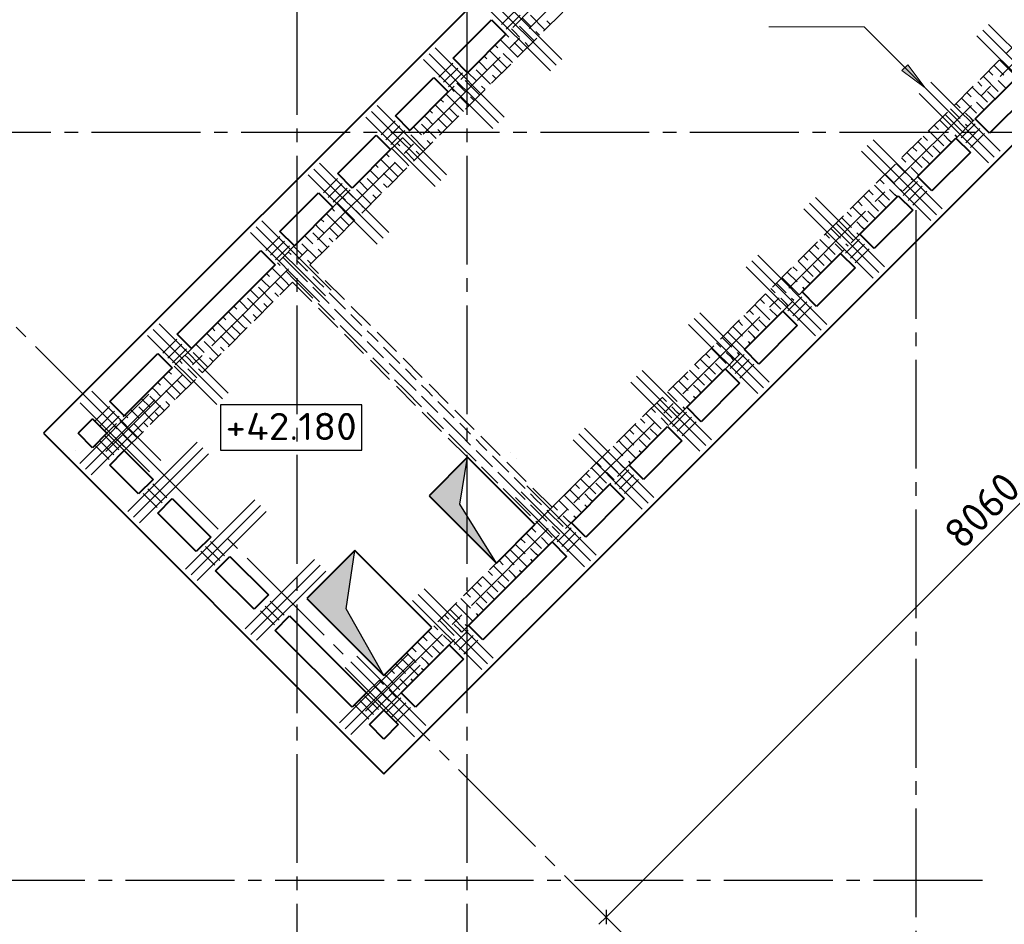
# Model space of a CAD drawing. Header units: millimetres. Extents: x 40580 to 1930067, y -240640 to 81020.
# Tile 655 of 656: x 1739371 to 1746612, y -231424 to -224772. Entities that reach past the tile are written whole.
import ezdxf

# ---------------------------------------------------------------- set-up
doc = ezdxf.new("R2010")
doc.units = ezdxf.units.MM
for name, pattern in [('______2', [270, 200, -70]), ('______5', [1100, 800, -100, 100, -100]), ('CENTER', [2, 1.25, -0.25, 0.25, -0.25])]:
    doc.linetypes.add(name, pattern=pattern)
for name, color, linetype, lineweight in [('Standard', 7, 'Continuous', 25), ('Высотные отметки', 7, 'Continuous', 25), ('ОСИ', 7, 'CENTER', 15), ('Основная', 7, 'Continuous', 40), ('Позиционная метка номер позиции', 7, 'Continuous', 13), ('Ребро вкладыша арматура S1', 52, 'Continuous', 25), ('Ребро вкладыша арматура поперечная AW', 52, 'Continuous', 25)]:
    doc.layers.add(name, color=color, linetype=linetype, lineweight=lineweight)
doc.layers.add('ЖБ Стена верхний уровень', color=7, linetype='______2', true_color=0x656565)
doc.layers.add('Тонкие', color=7, linetype='Continuous')
doc.layers.add('ФВ-2', color=7, linetype='Continuous')
doc.styles.add('GOST 2.304', font='isocpeur.ttf', dxfattribs={"width": 0.8})
doc.styles.add('ISOCPEUR', font='isocpeur.ttf')

msp = doc.modelspace()

# ---------------------------------------------------------------- hatches: boundary and pattern name
at = {"layer": 'Позиционная метка номер позиции', "linetype": 'Continuous', "lineweight": 13, "transparency": 33554687}
msp.add_hatch(color=7, dxfattribs=at).paths.add_polyline_path([(1745901.2, -225103), (1746028.5, -225272.7), (1745858.8, -225145.4)], flags=16)
at = {"layer": 'ФВ-2'}
h = msp.add_hatch(color=256, dxfattribs=at)
h.dxf.hatch_style = 1
h.paths.add_polyline_path([(1742636.1, -228162.2), (1742607.9, -228334.7), (1742876.4, -228767.5), (1742395.6, -228286.7)])
h.paths.add_polyline_path([(1742636.1, -228162.2), (1742395.6, -228286.7), (1742381.5, -228272.5), (1742664.3, -227989.7)])
h = msp.add_hatch(color=256, dxfattribs=at)
h.dxf.hatch_style = 1
h.paths.add_polyline_path([(1741804.7, -228889.9), (1741772.4, -229104.3), (1742049.2, -229594.7), (1741497.7, -229043.2)])
h.paths.add_polyline_path([(1741804.7, -228889.9), (1741497.7, -229043.2), (1741483.5, -229029.1), (1741837.1, -228675.5)])

# ---------------------------------------------------------------- linework, layer by layer
at = {"layer": 'Standard', "color": 7, "linetype": 'Continuous', "lineweight": -3, "transparency": 33554687}
for p, q in [((1749382.7, -225671.3), (1743683.4, -231370.5)), ((1743683.4, -231370.5), (1743630.4, -231423.6))]:
    msp.add_line(p, q, dxfattribs=at)
at = {"layer": 'Standard', "color": 251, "linetype": 'Continuous', "lineweight": -3, "true_color": 0x656565, "transparency": 33554687}
for p, q in [((1743470.2, -228173.7), (1743558.6, -228085.3)), ((1743470.2, -228173.7), (1743102.7, -228541.2)), ((1743470.2, -228173.7), (1743381.8, -228262.1)), ((1743533.9, -228237.3), (1743622.2, -228149)), ((1743533.9, -228237.3), (1743445.5, -228325.7)), ((1743533.9, -228237.3), (1743533.9, -228237.3)), ((1743683.4, -231370.5), (1743595, -231282.1)), ((1743683.4, -231370.5), (1743771.8, -231458.9)), ((1743683.4, -231370.5), (1743683.4, -231370.5))]:
    msp.add_line(p, q, dxfattribs=at)
at = {"layer": 'Standard', "color": 7, "linetype": 'Continuous', "lineweight": 25, "transparency": 33554687}
msp.add_line((1743683.4, -231317.5), (1743683.4, -231423.6), dxfattribs=at)
at = {"layer": 'Высотные отметки', "color": 7, "linetype": 'Continuous', "lineweight": -3, "transparency": 33554687}
msp.add_lwpolyline([(1740847.6, -227936.2), (1741886.4, -227936.2), (1741886.4, -227602.9), (1740847.6, -227602.9), (1740847.6, -227936.2)], dxfattribs=at)
at = {"layer": 'ЖБ Стена верхний уровень', "color": 251, "linetype": '______2', "lineweight": -3, "true_color": 0x656565, "transparency": 33554687}
for p, q in [((1746192.8, -221632.8), (1740012.6, -227812.9)), ((1741504.6, -226575.5), (1746320, -221760.1)), ((1748102, -223542), (1743286.6, -228357.4)), ((1742049.1, -229849.4), (1748229.2, -223669.3)), ((1743286.6, -228357.4), (1741504.6, -226575.5)), ((1740139.9, -227940.2), (1741377.4, -226702.8)), ((1741377.4, -226702.8), (1743159.3, -228484.7)), ((1740012.7, -227812.9), (1740139.9, -227940.2)), ((1743159.3, -228484.7), (1741921.8, -229722.1)), ((1741921.8, -229722.1), (1742049.1, -229849.4))]:
    msp.add_line(p, q, dxfattribs=at)
at = {"layer": 'ЖБ Стена верхний уровень', "color": 9, "linetype": 'Continuous', "lineweight": -3, "true_color": 0xc7c7c7, "transparency": 33554687}
for p, q in [((1743066.8, -224758.8), (1743127.3, -224819.3)), ((1743127.3, -224739.3), (1743234.1, -224846.1)), ((1743247.3, -224779.3), (1743274.1, -224806.1)), ((1742946.8, -224878.8), (1742967.3, -224899.3)), ((1743007.3, -224859.3), (1742986.8, -224838.8)), ((1743047.3, -224899.3), (1743007.3, -224859.3)), ((1743047.3, -224819.3), (1743154.1, -224926.1)), ((1743167.3, -224859.3), (1743194.1, -224886.1)), ((1743007.3, -225019.3), (1742906.8, -224918.8)), ((1743007.3, -224939.3), (1743074.1, -225006.1)), ((1743087.3, -224939.3), (1743114.1, -224966.1)), ((1742927.3, -225099.3), (1742826.8, -224998.8)), ((1742866.8, -224958.8), (1742887.3, -224979.3)), ((1742927.3, -225019.3), (1742994.1, -225086.1)), ((1743007.3, -225019.3), (1743034.1, -225046.1)), ((1742767.3, -225099.3), (1742746.8, -225078.8)), ((1742786.8, -225038.8), (1742807.3, -225059.3)), ((1746576, -225068), (1746607.3, -225099.3)), ((1742666.8, -225158.8), (1742727.3, -225219.3)), ((1742727.3, -225139.3), (1742834.1, -225246.1)), ((1742807.3, -225139.3), (1742767.3, -225099.3)), ((1742847.3, -225099.3), (1742914.1, -225166.1)), ((1742927.3, -225099.3), (1742954.1, -225126.1)), ((1746496, -225148), (1746527.3, -225179.3)), ((1746536, -225108), (1746607.3, -225179.3)), ((1746607.3, -225099.3), (1746703.2, -225195.2)), ((1742607.3, -225259.3), (1742586.8, -225238.8)), ((1742647.3, -225219.3), (1742754.1, -225326.1)), ((1742847.3, -225179.3), (1742874.1, -225206.1)), ((1746416, -225228), (1746447.3, -225259.3)), ((1746456, -225188), (1746567.3, -225299.3)), ((1746607.3, -225259.3), (1746567.3, -225219.3)), ((1742546.8, -225278.8), (1742567.3, -225299.3)), ((1742647.3, -225299.3), (1742607.3, -225259.3)), ((1742767.3, -225259.3), (1742794.1, -225286.1)), ((1746336, -225308), (1746367.3, -225339.3)), ((1746376, -225268), (1746487.3, -225379.3)), ((1746543.3, -225355.2), (1746487.3, -225299.3)), ((1746623.3, -225275.2), (1746607.3, -225259.3)), ((1742466.8, -225358.8), (1742487.3, -225379.3)), ((1742607.3, -225419.3), (1742506.8, -225318.8)), ((1742607.3, -225339.3), (1742674.1, -225406.1)), ((1742687.3, -225339.3), (1742714.1, -225366.1)), ((1746296, -225348), (1746407.3, -225459.3)), ((1746463.3, -225435.2), (1746407.3, -225379.3)), ((1742386.8, -225438.8), (1742407.3, -225459.3)), ((1742527.3, -225499.3), (1742426.8, -225398.8)), ((1742527.3, -225419.3), (1742594.1, -225486.1)), ((1742607.3, -225419.3), (1742634.1, -225446.1)), ((1746216, -225428), (1746287.3, -225499.3)), ((1746256, -225388), (1746287.3, -225419.3)), ((1742367.3, -225499.3), (1742346.8, -225478.8)), ((1742407.3, -225539.3), (1742367.3, -225499.3)), ((1742447.3, -225499.3), (1742514.1, -225566.1)), ((1742527.3, -225499.3), (1742554.1, -225526.1)), ((1746136, -225508), (1746207.3, -225579.3)), ((1746176, -225468), (1746207.3, -225499.3)), ((1746207.3, -225499.3), (1746303.2, -225595.2)), ((1746367.3, -225499.3), (1746327.3, -225459.3)), ((1746383.3, -225515.2), (1746367.3, -225499.3)), ((1742266.8, -225558.8), (1742327.3, -225619.3)), ((1742327.3, -225539.3), (1742434.1, -225646.1)), ((1742447.3, -225579.3), (1742474.1, -225606.1)), ((1746056, -225588), (1746167.3, -225699.3)), ((1746096, -225548), (1746127.3, -225579.3)), ((1746327.3, -225539.3), (1746343.2, -225555.3)), ((1742207.3, -225659.3), (1742186.8, -225638.8)), ((1742247.3, -225699.3), (1742207.3, -225659.3)), ((1742247.3, -225619.3), (1742354.1, -225726.1)), ((1742367.3, -225659.3), (1742394.1, -225686.1)), ((1745976, -225668), (1746087.3, -225779.3)), ((1746016, -225628), (1746047.3, -225659.3)), ((1746207.3, -225659.3), (1746167.3, -225619.3)), ((1746223.3, -225675.2), (1746207.3, -225659.3)), ((1746247.3, -225619.3), (1746263.2, -225635.3)), ((1742207.3, -225819.3), (1742106.8, -225718.8)), ((1742146.8, -225678.8), (1742167.3, -225699.3)), ((1742207.3, -225739.3), (1742274.1, -225806.1)), ((1742287.3, -225739.3), (1742314.1, -225766.1)), ((1745896, -225748), (1746007.3, -225859.3)), ((1745936, -225708), (1745967.3, -225739.3)), ((1746143.3, -225755.2), (1746087.3, -225699.3)), ((1742127.3, -225899.3), (1742026.8, -225798.8)), ((1742066.8, -225758.8), (1742087.3, -225779.3)), ((1742127.3, -225819.3), (1742194.1, -225886.1)), ((1742207.3, -225819.3), (1742234.1, -225846.1)), ((1745856, -225788), (1745887.3, -225819.3)), ((1746063.3, -225835.2), (1746007.3, -225779.3)), ((1741967.3, -225899.3), (1741946.8, -225878.8)), ((1741986.8, -225838.8), (1742007.3, -225859.3)), ((1745776, -225868), (1745807.3, -225899.3)), ((1745816, -225828), (1745887.3, -225899.3)), ((1745967.3, -225899.3), (1745927.3, -225859.3)), ((1741866.8, -225958.8), (1741927.3, -226019.3)), ((1741927.3, -225939.3), (1742034.1, -226046.1)), ((1742007.3, -225939.3), (1741967.3, -225899.3)), ((1742047.3, -225899.3), (1742114.1, -225966.1)), ((1742127.3, -225899.3), (1742154.1, -225926.1)), ((1745696, -225948), (1745727.3, -225979.3)), ((1745736, -225908), (1745807.3, -225979.3)), ((1745807.3, -225899.3), (1745903.2, -225995.2)), ((1745927.3, -225939.3), (1745943.2, -225955.3)), ((1745983.3, -225915.2), (1745967.3, -225899.3)), ((1741847.3, -226019.3), (1741954.1, -226126.1)), ((1742047.3, -225979.3), (1742074.1, -226006.1)), ((1745616, -226028), (1745647.3, -226059.3)), ((1745656, -225988), (1745767.3, -226099.3)), ((1745807.3, -226059.3), (1745767.3, -226019.3)), ((1745847.3, -226019.3), (1745863.2, -226035.3)), ((1741746.8, -226078.8), (1741767.3, -226099.3)), ((1741807.3, -226059.3), (1741786.8, -226038.8)), ((1741847.3, -226099.3), (1741807.3, -226059.3)), ((1741967.3, -226059.3), (1741994.1, -226086.1)), ((1745536, -226108), (1745567.3, -226139.3)), ((1745576, -226068), (1745687.3, -226179.3)), ((1745743.3, -226155.2), (1745687.3, -226099.3)), ((1745823.3, -226075.2), (1745807.3, -226059.3)), ((1741666.8, -226158.8), (1741687.3, -226179.3)), ((1741807.3, -226219.3), (1741706.8, -226118.8)), ((1741807.3, -226139.3), (1741874.1, -226206.1)), ((1741887.3, -226139.3), (1741914.1, -226166.1)), ((1745496, -226148), (1745607.3, -226259.3)), ((1745663.3, -226235.2), (1745607.3, -226179.3)), ((1741586.8, -226238.8), (1741607.3, -226259.3)), ((1741727.3, -226299.3), (1741626.8, -226198.8)), ((1741727.3, -226219.3), (1741794.1, -226286.1)), ((1741807.3, -226219.3), (1741834.1, -226246.1)), ((1745416, -226228), (1745487.3, -226299.3)), ((1745456, -226188), (1745487.3, -226219.3)), ((1741567.3, -226299.3), (1741546.8, -226278.8)), ((1741607.3, -226339.3), (1741567.3, -226299.3)), ((1741647.3, -226299.3), (1741714.1, -226366.1)), ((1741727.3, -226299.3), (1741754.1, -226326.1)), ((1745336, -226308), (1745407.3, -226379.3)), ((1745376, -226268), (1745407.3, -226299.3)), ((1745407.3, -226299.3), (1745503.2, -226395.2)), ((1745567.3, -226299.3), (1745527.3, -226259.3)), ((1745583.3, -226315.2), (1745567.3, -226299.3)), ((1741466.8, -226358.8), (1741527.3, -226419.3)), ((1741527.3, -226339.3), (1741634.1, -226446.1)), ((1741647.3, -226379.3), (1741674.1, -226406.1)), ((1745256, -226388), (1745367.3, -226499.3)), ((1745296, -226348), (1745327.3, -226379.3)), ((1745527.3, -226339.3), (1745543.2, -226355.3)), ((1741407.3, -226459.3), (1741386.8, -226438.8)), ((1741447.3, -226499.3), (1741407.3, -226459.3)), ((1741447.3, -226419.3), (1741554.1, -226526.1)), ((1741567.3, -226459.3), (1741594.1, -226486.1)), ((1745176, -226468), (1745287.3, -226579.3)), ((1745216, -226428), (1745247.3, -226459.3)), ((1745407.3, -226459.3), (1745367.3, -226419.3)), ((1745423.3, -226475.2), (1745407.3, -226459.3)), ((1745447.3, -226419.3), (1745463.2, -226435.3)), ((1741407.3, -226619.3), (1741306.8, -226518.8)), ((1741346.8, -226478.8), (1741367.3, -226499.3)), ((1741407.3, -226539.3), (1741474.1, -226606.1)), ((1741487.3, -226539.3), (1741514.1, -226566.1)), ((1745136, -226508), (1745167.3, -226539.3)), ((1745343.3, -226555.2), (1745287.3, -226499.3)), ((1741327.3, -226699.3), (1741226.8, -226598.8)), ((1741266.8, -226558.8), (1741287.3, -226579.3)), ((1741474.1, -226606.1), (1741487.3, -226619.3)), ((1745056, -226588), (1745087.3, -226619.3)), ((1745096, -226548), (1745207.3, -226659.3)), ((1745263.3, -226635.2), (1745207.3, -226579.3)), ((1741167.3, -226699.3), (1741146.8, -226678.8)), ((1741186.8, -226638.8), (1741207.3, -226659.3)), ((1741327.3, -226619.3), (1741394.1, -226686.1)), ((1741394.1, -226686.1), (1741407.3, -226699.3)), ((1741407.3, -226619.3), (1741434.1, -226646.1)), ((1741434.1, -226646.1), (1741487.3, -226699.3)), ((1741567.3, -226699.3), (1741527.3, -226659.3)), ((1744976, -226668), (1745007.3, -226699.3)), ((1745016, -226628), (1745087.3, -226699.3)), ((1745167.3, -226699.3), (1745127.3, -226659.3)), ((1741066.8, -226758.8), (1741127.3, -226819.3)), ((1741127.3, -226739.3), (1741234.1, -226846.1)), ((1741207.3, -226739.3), (1741167.3, -226699.3)), ((1741247.3, -226699.3), (1741314.1, -226766.1)), ((1741327.3, -226699.3), (1741354.1, -226726.1)), ((1741407.3, -226699.3), (1741527.3, -226819.3)), ((1741527.3, -226739.3), (1741647.3, -226859.3)), ((1741607.3, -226739.3), (1741567.3, -226699.3)), ((1744896, -226748), (1744927.3, -226779.3)), ((1744936, -226708), (1745007.3, -226779.3)), ((1745007.3, -226699.3), (1745103.2, -226795.3)), ((1745127.3, -226739.3), (1745143.2, -226755.3)), ((1745183.3, -226715.2), (1745167.3, -226699.3)), ((1741047.3, -226819.3), (1741154.1, -226926.1)), ((1741247.3, -226779.3), (1741274.1, -226806.1)), ((1741647.3, -226779.3), (1741767.3, -226899.3)), ((1744816, -226828), (1744847.3, -226859.3)), ((1744856, -226788), (1744967.3, -226899.3)), ((1745007.3, -226859.3), (1744967.3, -226819.3)), ((1745047.3, -226819.3), (1745063.2, -226835.3)), ((1740946.8, -226878.8), (1740967.3, -226899.3)), ((1741007.3, -226859.3), (1740986.8, -226838.8)), ((1741047.3, -226899.3), (1741007.3, -226859.3)), ((1741167.3, -226859.3), (1741194.1, -226886.1)), ((1741567.3, -226859.3), (1741687.3, -226979.3)), ((1741807.3, -227019.3), (1741687.3, -226899.3)), ((1744776, -226868), (1744887.3, -226979.3)), ((1744943.3, -226955.2), (1744887.3, -226899.3)), ((1745023.3, -226875.2), (1745007.3, -226859.3)), ((1740866.8, -226958.8), (1740887.3, -226979.3)), ((1741007.3, -227019.3), (1740906.8, -226918.8)), ((1741007.3, -226939.3), (1741074.1, -227006.1)), ((1741087.3, -226939.3), (1741114.1, -226966.1)), ((1741807.3, -226939.3), (1741887.3, -227019.3)), ((1744696, -226948), (1744807.3, -227059.3)), ((1744736, -226908), (1744767.3, -226939.3)), ((1740786.8, -227038.8), (1740807.3, -227059.3)), ((1740927.3, -227099.3), (1740826.8, -226998.8)), ((1740927.3, -227019.3), (1740994.1, -227086.1)), ((1741007.3, -227019.3), (1741034.1, -227046.1)), ((1741727.3, -227019.3), (1741807.3, -227099.3)), ((1741807.3, -227019.3), (1741887.3, -227099.3)), ((1744616, -227028), (1744687.3, -227099.3)), ((1744656, -226988), (1744687.3, -227019.3)), ((1744863.3, -227035.2), (1744807.3, -226979.3)), ((1740767.3, -227099.3), (1740746.8, -227078.8)), ((1740807.3, -227139.3), (1740767.3, -227099.3)), ((1740847.3, -227099.3), (1740914.1, -227166.1)), ((1740927.3, -227099.3), (1740954.1, -227126.1)), ((1741807.3, -227099.3), (1741927.3, -227219.3)), ((1741967.3, -227099.3), (1741927.3, -227059.3)), ((1742007.3, -227139.3), (1741967.3, -227099.3)), ((1744536, -227108), (1744607.3, -227179.3)), ((1744576, -227068), (1744607.3, -227099.3)), ((1744607.3, -227099.3), (1744703.2, -227195.3)), ((1744767.3, -227099.3), (1744727.3, -227059.3)), ((1744783.3, -227115.2), (1744767.3, -227099.3)), ((1740666.8, -227158.8), (1740727.3, -227219.3)), ((1740727.3, -227139.3), (1740834.1, -227246.1)), ((1740847.3, -227179.3), (1740874.1, -227206.1)), ((1741927.3, -227139.3), (1742047.3, -227259.3)), ((1742047.3, -227179.3), (1742167.3, -227299.3)), ((1744456, -227188), (1744567.3, -227299.3)), ((1744496, -227148), (1744527.3, -227179.3)), ((1744727.3, -227139.3), (1744743.2, -227155.3)), ((1740607.3, -227259.3), (1740586.8, -227238.8)), ((1740647.3, -227299.3), (1740607.3, -227259.3)), ((1740647.3, -227219.3), (1740754.1, -227326.1)), ((1740767.3, -227259.3), (1740794.1, -227286.1)), ((1741967.3, -227259.3), (1742087.3, -227379.3)), ((1744376, -227268), (1744487.3, -227379.3)), ((1744416, -227228), (1744447.3, -227259.3)), ((1744607.3, -227259.3), (1744567.3, -227219.3)), ((1744623.3, -227275.2), (1744607.3, -227259.3)), ((1744647.3, -227219.3), (1744663.2, -227235.3)), ((1740607.3, -227419.3), (1740506.8, -227318.8)), ((1740546.8, -227278.8), (1740567.3, -227299.3)), ((1740607.3, -227339.3), (1740674.1, -227406.1)), ((1740687.3, -227339.3), (1740714.1, -227366.1)), ((1742207.3, -227419.3), (1742087.3, -227299.3)), ((1742207.3, -227339.3), (1742287.3, -227419.3)), ((1744336, -227308), (1744367.3, -227339.3)), ((1744543.3, -227355.2), (1744487.3, -227299.3)), ((1740527.3, -227499.3), (1740426.8, -227398.8)), ((1740466.8, -227358.8), (1740487.3, -227379.3)), ((1744256, -227388), (1744287.3, -227419.3)), ((1744296, -227348), (1744407.3, -227459.3)), ((1744463.3, -227435.2), (1744407.3, -227379.3)), ((1740367.3, -227499.3), (1740346.8, -227478.8)), ((1740386.8, -227438.8), (1740407.3, -227459.3)), ((1740527.3, -227419.3), (1740594.1, -227486.1)), ((1740607.3, -227419.3), (1740634.1, -227446.1)), ((1742127.3, -227419.3), (1742207.3, -227499.3)), ((1742207.3, -227419.3), (1742287.3, -227499.3)), ((1742367.3, -227499.3), (1742327.3, -227459.3)), ((1744176, -227468), (1744207.3, -227499.3)), ((1744216, -227428), (1744287.3, -227499.3)), ((1744367.3, -227499.3), (1744327.3, -227459.3)), ((1740327.3, -227539.3), (1740434.1, -227646.1)), ((1740407.3, -227539.3), (1740367.3, -227499.3)), ((1740447.3, -227499.3), (1740514.1, -227566.1)), ((1740527.3, -227499.3), (1740554.1, -227526.1)), ((1742207.3, -227499.3), (1742327.3, -227619.3)), ((1742327.3, -227539.3), (1742447.3, -227659.3)), ((1742407.3, -227539.3), (1742367.3, -227499.3)), ((1744096, -227548), (1744127.3, -227579.3)), ((1744136, -227508), (1744207.3, -227579.3)), ((1744207.3, -227499.3), (1744303.2, -227595.3)), ((1744327.3, -227539.3), (1744343.2, -227555.3)), ((1744383.3, -227515.2), (1744367.3, -227499.3)), ((1740247.3, -227619.3), (1740354.1, -227726.1)), ((1740266.8, -227558.8), (1740327.3, -227619.3)), ((1740447.3, -227579.3), (1740474.1, -227606.1)), ((1742447.3, -227579.3), (1742567.3, -227699.3)), ((1744016, -227628), (1744047.3, -227659.3)), ((1744056, -227588), (1744167.3, -227699.3)), ((1744207.3, -227659.3), (1744167.3, -227619.3)), ((1744247.3, -227619.3), (1744263.2, -227635.3)), ((1740146.8, -227678.8), (1740167.3, -227699.3)), ((1740207.3, -227659.3), (1740186.8, -227638.8)), ((1740247.3, -227699.3), (1740207.3, -227659.3)), ((1740367.3, -227659.3), (1740394.1, -227686.1)), ((1742367.3, -227659.3), (1742487.3, -227779.3)), ((1742607.3, -227819.3), (1742487.3, -227699.3)), ((1743976, -227668), (1744087.3, -227779.3)), ((1744143.3, -227755.2), (1744087.3, -227699.3)), ((1744223.3, -227675.2), (1744207.3, -227659.3)), ((1740066.8, -227758.8), (1740087.3, -227779.3)), ((1740066.8, -227758.8), (1740066.8, -227758.8)), ((1740207.3, -227819.3), (1740106.8, -227718.8)), ((1740106.8, -227718.8), (1740106.8, -227718.8)), ((1740207.3, -227739.3), (1740274.1, -227806.1)), ((1740287.3, -227739.3), (1740314.1, -227766.1)), ((1742607.3, -227739.3), (1742687.3, -227819.3)), ((1743896, -227748), (1744007.3, -227859.3)), ((1743936, -227708), (1743967.3, -227739.3)), ((1740127.3, -227899.3), (1740026.8, -227798.8)), ((1740026.8, -227798.8), (1740026.8, -227798.8)), ((1740127.3, -227819.3), (1740194.1, -227886.1)), ((1740207.3, -227819.3), (1740234.1, -227846.1)), ((1742527.3, -227819.3), (1742607.3, -227899.3)), ((1742607.3, -227819.3), (1742687.3, -227899.3)), ((1743816, -227828), (1743887.3, -227899.3)), ((1743856, -227788), (1743887.3, -227819.3)), ((1744063.3, -227835.2), (1744007.3, -227779.3)), ((1740127.3, -227899.3), (1740154.1, -227926.1)), ((1742607.3, -227899.3), (1742727.3, -228019.3)), ((1742767.3, -227899.3), (1742727.3, -227859.3)), ((1742807.3, -227939.3), (1742767.3, -227899.3)), ((1743736, -227908), (1743807.3, -227979.3)), ((1743776, -227868), (1743807.3, -227899.3)), ((1743807.3, -227899.3), (1743903.2, -227995.3)), ((1743967.3, -227899.3), (1743927.3, -227859.3)), ((1743983.3, -227915.2), (1743967.3, -227899.3)), ((1742727.3, -227939.3), (1742847.3, -228059.3)), ((1742847.3, -227979.3), (1742967.3, -228099.3)), ((1743656, -227988), (1743767.3, -228099.3)), ((1743696, -227948), (1743727.3, -227979.3)), ((1743927.3, -227939.3), (1743943.2, -227955.3)), ((1742767.3, -228059.3), (1742887.3, -228179.3)), ((1743616, -228028), (1743647.3, -228059.3)), ((1743807.3, -228059.3), (1743767.3, -228019.3)), ((1743823.3, -228075.2), (1743807.3, -228059.3)), ((1743847.3, -228019.3), (1743863.2, -228035.3)), ((1743007.3, -228219.3), (1742887.3, -228099.3)), ((1743536, -228108), (1743567.3, -228139.3)), ((1743576, -228068), (1743687.3, -228179.3)), ((1743743.3, -228155.2), (1743687.3, -228099.3)), ((1743007.3, -228139.3), (1743087.3, -228219.3)), ((1743456, -228188), (1743487.3, -228219.3)), ((1743496, -228148), (1743607.3, -228259.3)), ((1743663.3, -228235.2), (1743607.3, -228179.3)), ((1742927.3, -228219.3), (1743007.3, -228299.3)), ((1743007.3, -228219.3), (1743087.3, -228299.3)), ((1743167.3, -228299.3), (1743127.3, -228259.3)), ((1743376, -228268), (1743407.3, -228299.3)), ((1743416, -228228), (1743487.3, -228299.3)), ((1743567.3, -228299.3), (1743527.3, -228259.3)), ((1743007.3, -228299.3), (1743127.3, -228419.3)), ((1743127.3, -228339.3), (1743216, -228428)), ((1743207.3, -228339.3), (1743167.3, -228299.3)), ((1743296, -228348), (1743327.3, -228379.3)), ((1743336, -228308), (1743407.3, -228379.3)), ((1743407.3, -228299.3), (1743503.2, -228395.3)), ((1743527.3, -228339.3), (1743543.2, -228355.3)), ((1743583.3, -228315.2), (1743567.3, -228299.3)), ((1743247.3, -228379.3), (1743256, -228388)), ((1743256, -228388), (1743367.3, -228499.3)), ((1743407.3, -228459.3), (1743367.3, -228419.3)), ((1743447.3, -228419.3), (1743463.2, -228435.3)), ((1743167.3, -228459.3), (1743176, -228468)), ((1743176, -228468), (1743287.3, -228579.3)), ((1743216, -228428), (1743247.3, -228459.3)), ((1743343.3, -228555.2), (1743287.3, -228499.3)), ((1743423.3, -228475.2), (1743407.3, -228459.3)), ((1743096, -228548), (1743207.3, -228659.3)), ((1743136, -228508), (1743167.3, -228539.3)), ((1743016, -228628), (1743087.3, -228699.3)), ((1743056, -228588), (1743087.3, -228619.3)), ((1743263.3, -228635.2), (1743207.3, -228579.3)), ((1742936, -228708), (1743007.3, -228779.3)), ((1742976, -228668), (1743007.3, -228699.3)), ((1743007.3, -228699.3), (1743103.2, -228795.3)), ((1743167.3, -228699.3), (1743127.3, -228659.3)), ((1743183.3, -228715.2), (1743167.3, -228699.3)), ((1742856, -228788), (1742967.3, -228899.3)), ((1742896, -228748), (1742927.3, -228779.3)), ((1743127.3, -228739.3), (1743143.2, -228755.3)), ((1742816, -228828), (1742847.3, -228859.3)), ((1743007.3, -228859.3), (1742967.3, -228819.3)), ((1743023.3, -228875.2), (1743007.3, -228859.3)), ((1743047.3, -228819.3), (1743063.2, -228835.3)), ((1742736, -228908), (1742767.3, -228939.3)), ((1742776, -228868), (1742887.3, -228979.3)), ((1742943.3, -228955.2), (1742887.3, -228899.3)), ((1742656, -228988), (1742687.3, -229019.3)), ((1742696, -228948), (1742807.3, -229059.3)), ((1742863.3, -229035.2), (1742807.3, -228979.3)), ((1742576, -229068), (1742607.3, -229099.3)), ((1742616, -229028), (1742687.3, -229099.3)), ((1742767.3, -229099.3), (1742727.3, -229059.3)), ((1742496, -229148), (1742527.3, -229179.3)), ((1742536, -229108), (1742607.3, -229179.3)), ((1742607.3, -229099.3), (1742703.3, -229195.3)), ((1742727.3, -229139.3), (1742743.2, -229155.3)), ((1742783.3, -229115.2), (1742767.3, -229099.3)), ((1742456, -229188), (1742567.3, -229299.3)), ((1742607.3, -229259.3), (1742567.3, -229219.3)), ((1742647.3, -229219.3), (1742663.2, -229235.3)), ((1742376, -229268), (1742487.3, -229379.3)), ((1742416, -229228), (1742447.3, -229259.3)), ((1742623.3, -229275.2), (1742607.3, -229259.3)), ((1742296, -229348), (1742407.3, -229459.3)), ((1742336, -229308), (1742367.3, -229339.3)), ((1742543.3, -229355.2), (1742487.3, -229299.3)), ((1742216, -229428), (1742287.3, -229499.3)), ((1742256, -229388), (1742287.3, -229419.3)), ((1742463.3, -229435.2), (1742407.3, -229379.3)), ((1742136, -229508), (1742207.3, -229579.3)), ((1742176, -229468), (1742207.3, -229499.3)), ((1742207.3, -229499.3), (1742303.3, -229595.3)), ((1742367.3, -229499.3), (1742327.3, -229459.3)), ((1742383.3, -229515.2), (1742367.3, -229499.3)), ((1742096, -229548), (1742127.3, -229579.3)), ((1742327.3, -229539.3), (1742343.2, -229555.3)), ((1742016, -229628), (1742047.3, -229659.3)), ((1742056, -229588), (1742167.3, -229699.3)), ((1742207.3, -229659.3), (1742167.3, -229619.3)), ((1742247.3, -229619.3), (1742263.2, -229635.3)), ((1741936, -229708), (1741967.3, -229739.3)), ((1741976, -229668), (1742087.3, -229779.3)), ((1742143.3, -229755.2), (1742087.3, -229699.3)), ((1742223.3, -229675.2), (1742207.3, -229659.3)), ((1742063.3, -229835.2), (1742007.3, -229779.3))]:
    msp.add_line(p, q, dxfattribs=at)
at = {"layer": 'ОСИ', "color": 8, "linetype": '______5', "lineweight": -3, "transparency": 33554687}
for p, q in [((1741410.4, -199372.4), (1741410.4, -232812.4)), ((1742660.4, -199372.4), (1742660.4, -232812.4)), ((1740005.6, -227947.3), (1748349.6, -219603.3)), ((1741914.8, -229856.4), (1750258.8, -221512.5)), ((1736376.7, -224063.9), (1743824.8, -231511.9)), ((1747300.4, -225602.4), (1733459.8, -225602.4)), ((1747300.4, -225602.4), (1733459.8, -225602.4)), ((1745960.4, -226172.4), (1745960.4, -232812.4)), ((1746450.4, -231102.4), (1733459.8, -231102.4))]:
    msp.add_line(p, q, dxfattribs=at)
at = {"layer": 'Основная', "transparency": 33554687}
for p, q in [((1746100.9, -221258.1), (1739546, -227812.9)), ((1742049.1, -230316.1), (1748604, -223761.2)), ((1742558.2, -225055.2), (1742841.1, -224772.4)), ((1742841.1, -224772.4), (1742947.2, -224878.4)), ((1742947.2, -224878.4), (1742664.3, -225161.3)), ((1742664.3, -225161.3), (1742558.2, -225055.2)), ((1742134, -225479.5), (1742416.8, -225196.6)), ((1742416.8, -225196.6), (1742522.9, -225302.7)), ((1746397.8, -225500.7), (1746680.7, -225217.8)), ((1742522.9, -225302.7), (1742240, -225585.5)), ((1746786.7, -225323.9), (1746503.9, -225606.7)), ((1742240, -225585.5), (1742134, -225479.5)), ((1746503.9, -225606.7), (1746397.8, -225500.7)), ((1741709.7, -225903.7), (1741992.6, -225620.9)), ((1741992.6, -225620.9), (1742098.6, -225727)), ((1745973.6, -225924.9), (1746256.4, -225642.1)), ((1746256.4, -225642.1), (1746362.5, -225748.2)), ((1742098.6, -225727), (1741815.8, -226009.8)), ((1746362.5, -225748.2), (1746079.6, -226031)), ((1741815.8, -226009.8), (1741709.7, -225903.7)), ((1746079.6, -226031), (1745973.6, -225924.9)), ((1741285.4, -226328), (1741568.3, -226045.2)), ((1741568.3, -226045.2), (1741674.4, -226151.2)), ((1745549.3, -226349.2), (1745832.1, -226066.4)), ((1745832.1, -226066.4), (1745938.2, -226172.4)), ((1741674.4, -226151.2), (1741391.5, -226434.1)), ((1745938.2, -226172.4), (1745655.4, -226455.3)), ((1741391.5, -226434.1), (1741285.4, -226328)), ((1745655.4, -226455.3), (1745549.3, -226349.2)), ((1740528.9, -227084.5), (1741144, -226469.4)), ((1741144, -226469.4), (1741250.1, -226575.5)), ((1745125, -226773.5), (1745407.9, -226490.6)), ((1745407.9, -226490.6), (1745513.9, -226596.7)), ((1741250.1, -226575.5), (1740635, -227190.6)), ((1745513.9, -226596.7), (1745231.1, -226879.5)), ((1745231.1, -226879.5), (1745125, -226773.5)), ((1744700.8, -227197.7), (1744983.6, -226914.9)), ((1744983.6, -226914.9), (1745089.7, -227021)), ((1745089.7, -227021), (1744806.8, -227303.8)), ((1740635, -227190.6), (1740528.9, -227084.5)), ((1740034, -227579.5), (1740387.5, -227225.9)), ((1740387.5, -227225.9), (1740493.6, -227332)), ((1744806.8, -227303.8), (1744700.8, -227197.7)), ((1740493.6, -227332), (1740140, -227685.6)), ((1744276.5, -227622), (1744559.3, -227339.2)), ((1744559.3, -227339.2), (1744665.4, -227445.2)), ((1744665.4, -227445.2), (1744382.6, -227728.1)), ((1740140, -227685.6), (1740034, -227579.5)), ((1744382.6, -227728.1), (1744276.5, -227622)), ((1739906.6, -227706.9), (1739800.5, -227812.9)), ((1739906.6, -227706.9), (1740012.6, -227812.9)), ((1743852.2, -228046.3), (1744135.1, -227763.4)), ((1744135.1, -227763.4), (1744241.1, -227869.5)), ((1739546, -227812.9), (1742049.1, -230316.1)), ((1739906.6, -227919), (1739800.5, -227812.9)), ((1740012.6, -227812.9), (1739906.6, -227919)), ((1744241.1, -227869.5), (1743958.3, -228152.3)), ((1740033.9, -228046.3), (1740139.9, -227940.2)), ((1740139.9, -227940.2), (1740352.1, -228152.3)), ((1742664.3, -227989.7), (1742381.5, -228272.5)), ((1743159.3, -228484.7), (1742664.3, -227989.7)), ((1740246, -228258.4), (1740033.9, -228046.3)), ((1743958.3, -228152.3), (1743852.2, -228046.3)), ((1740352.1, -228152.3), (1740246, -228258.4)), ((1743428, -228470.5), (1743710.8, -228187.7)), ((1743710.8, -228187.7), (1743816.9, -228293.7)), ((1742381.5, -228272.5), (1742876.4, -228767.5)), ((1740387.4, -228399.8), (1740493.5, -228293.7)), ((1740493.5, -228293.7), (1740776.3, -228576.6)), ((1743816.9, -228293.7), (1743534, -228576.6)), ((1740670.3, -228682.7), (1740387.4, -228399.8)), ((1742876.4, -228767.5), (1743159.3, -228484.7)), ((1743534, -228576.6), (1743428, -228470.5)), ((1740776.3, -228576.6), (1740670.3, -228682.7)), ((1742671.5, -229227), (1743286.6, -228611.9)), ((1743286.6, -228611.9), (1743392.6, -228718)), ((1741837.1, -228675.5), (1741483.5, -229029.1)), ((1742402.8, -229241.2), (1741837.1, -228675.5)), ((1740811.7, -228824.1), (1740917.7, -228718)), ((1740917.7, -228718), (1741200.6, -229000.9)), ((1743392.6, -228718), (1742777.5, -229333.1)), ((1741094.5, -229106.9), (1740811.7, -228824.1)), ((1741200.6, -229000.9), (1741094.5, -229106.9)), ((1741483.5, -229029.1), (1742049.2, -229594.7)), ((1741250.1, -229262.5), (1741356.2, -229156.4)), ((1741356.2, -229156.4), (1741921.8, -229722.1)), ((1741815.8, -229828.2), (1741250.1, -229262.5)), ((1742049.2, -229594.7), (1742402.8, -229241.2)), ((1742777.5, -229333.1), (1742671.5, -229227)), ((1742176.5, -229722), (1742530, -229368.5)), ((1742530, -229368.5), (1742636.1, -229474.5)), ((1742636.1, -229474.5), (1742282.5, -229828.1)), ((1741921.8, -229722.1), (1741815.8, -229828.2)), ((1742282.5, -229828.1), (1742176.5, -229722)), ((1741943.1, -229955.4), (1742049.1, -229849.4)), ((1742049.1, -229849.4), (1742155.2, -229955.4)), ((1742049.1, -230061.5), (1741943.1, -229955.4)), ((1742155.2, -229955.4), (1742049.1, -230061.5))]:
    msp.add_line(p, q, dxfattribs=at)
at = {"layer": 'Позиционная метка номер позиции', "color": 7, "linetype": 'Continuous', "lineweight": 13, "transparency": 33554687}
for p, q in [((1745858.8, -225145.4), (1745901.2, -225103)), ((1746028.5, -225272.7), (1745858.8, -225145.4)), ((1745901.2, -225103), (1746028.5, -225272.7)), ((1739694.7, -227943), (1739694.7, -227943)), ((1739739.7, -227988), (1739739.7, -227988)), ((1739784.7, -227943), (1739784.7, -227943)), ((1742979.9, -227954.3), (1742979.9, -227954.3)), ((1743024.9, -227999.3), (1743024.9, -227999.3))]:
    msp.add_line(p, q, dxfattribs=at)
msp.add_lwpolyline([(1746028.5, -225272.7), (1745580.2, -224824.4), (1744880.2, -224824.4)], dxfattribs=at)
at = {"layer": 'Ребро вкладыша арматура S1', "color": 7, "linetype": 'Continuous', "lineweight": 25, "transparency": 33554687}
for p, q in [((1743358.9, -225063.9), (1742849.8, -224554.8)), ((1743274.1, -225148.8), (1742765, -224639.7)), ((1743316.5, -225106.4), (1742807.4, -224597.2)), ((1746495.1, -224806), (1747004.3, -225315.2)), ((1746452.7, -224848.5), (1746961.8, -225357.6)), ((1746410.3, -224890.9), (1746919.4, -225400)), ((1742892.2, -225530.6), (1742383.1, -225021.5)), ((1742934.7, -225488.2), (1742425.6, -224979.1)), ((1742849.8, -225573), (1742340.7, -225063.9)), ((1746070.9, -225230.3), (1746580, -225739.4)), ((1746028.5, -225272.7), (1746537.6, -225781.8)), ((1745986, -225315.1), (1746495.2, -225824.3)), ((1742468, -225954.9), (1741958.9, -225445.8)), ((1742510.4, -225912.5), (1742001.3, -225403.3)), ((1742425.6, -225997.3), (1741916.4, -225488.2)), ((1745646.6, -225654.6), (1746155.8, -226163.7)), ((1745561.8, -225739.4), (1746070.9, -226248.5)), ((1745604.2, -225697), (1746113.3, -226206.1)), ((1742043.7, -226379.1), (1741534.6, -225870)), ((1742086.1, -226336.7), (1741577, -225827.6)), ((1742001.3, -226421.6), (1741492.2, -225912.5)), ((1745222.4, -226078.8), (1745731.5, -226587.9)), ((1745137.5, -226163.7), (1745646.6, -226672.8)), ((1745179.9, -226121.3), (1745689.1, -226630.4)), ((1741661.9, -226761), (1741152.8, -226251.9)), ((1741619.4, -226803.4), (1741110.3, -226294.3)), ((1741577, -226845.8), (1741067.9, -226336.7)), ((1744798.1, -226503.1), (1745307.2, -227012.2)), ((1744713.3, -226587.9), (1745222.4, -227097.1)), ((1744755.7, -226545.5), (1745264.8, -227054.6)), ((1744331.4, -226969.8), (1744840.5, -227478.9)), ((1744373.8, -226927.4), (1744883, -227436.5)), ((1740862.9, -227559.9), (1740353.8, -227050.8)), ((1740905.4, -227517.5), (1740396.2, -227008.4)), ((1744289, -227012.2), (1744798.1, -227521.3)), ((1740820.5, -227602.3), (1740311.4, -227093.2)), ((1743907.1, -227394.1), (1744416.3, -227903.2)), ((1743949.6, -227351.6), (1744458.7, -227860.7)), ((1743864.7, -227436.5), (1744373.8, -227945.6)), ((1740322, -227525), (1739812.9, -228034.1)), ((1740368, -228054.9), (1739858.9, -227545.8)), ((1740410.4, -228012.5), (1739901.3, -227503.4)), ((1740325.5, -228097.3), (1739816.4, -227588.2)), ((1740364.4, -227567.4), (1739855.3, -228076.5)), ((1740406.9, -227609.8), (1739897.8, -228119)), ((1743482.9, -227818.3), (1743992, -228327.4)), ((1743525.3, -227775.9), (1744034.4, -228285)), ((1740675.6, -227878.5), (1740166.5, -228387.7)), ((1743440.5, -227860.7), (1743949.6, -228369.9)), ((1740718, -227921), (1740208.9, -228430.1)), ((1740760.4, -227963.4), (1740251.3, -228472.5)), ((1743101, -228200.2), (1743610.2, -228709.3)), ((1743058.6, -228242.6), (1743567.7, -228751.7)), ((1741099.9, -228302.8), (1740590.7, -228811.9)), ((1741142.3, -228345.2), (1740633.2, -228854.4)), ((1743016.2, -228285), (1743525.3, -228794.1)), ((1741184.7, -228387.7), (1740675.6, -228896.8)), ((1741538.3, -228741.2), (1741029.1, -229250.3)), ((1741580.7, -228783.6), (1741071.6, -229292.8)), ((1741623.1, -228826.1), (1741114, -229335.2)), ((1742302.1, -228999.1), (1742811.2, -229508.2)), ((1742344.5, -228956.7), (1742853.6, -229465.8)), ((1742259.7, -229041.5), (1742768.8, -229550.6)), ((1742231.2, -229434.2), (1741722.1, -229943.3)), ((1742273.6, -229476.6), (1741764.5, -229985.7)), ((1741807.1, -229494.1), (1742316.2, -230003.2)), ((1741849.5, -229451.6), (1742358.7, -229960.8)), ((1741764.7, -229536.5), (1742273.8, -230045.6)), ((1742316.1, -229519), (1741807, -230028.1))]:
    msp.add_line(p, q, dxfattribs=at)
at = {"layer": 'Ребро вкладыша арматура поперечная AW', "color": 7, "linetype": 'Continuous', "lineweight": 25, "transparency": 33554687}
for p, q in [((1742913.2, -224806.3), (1743016.5, -224703.1)), ((1742948.6, -224841.6), (1743051.8, -224738.4)), ((1742453.6, -225195.2), (1742556.8, -225092)), ((1742489, -225230.6), (1742592.2, -225127.3)), ((1742524.3, -225265.9), (1742627.5, -225162.7)), ((1742029.3, -225619.5), (1742132.6, -225516.2)), ((1742064.7, -225654.8), (1742167.9, -225551.6)), ((1742100, -225690.2), (1742203.3, -225586.9)), ((1746293.2, -225640.7), (1746396.4, -225537.4)), ((1746328.5, -225676), (1746431.8, -225572.8)), ((1746363.9, -225711.4), (1746467.1, -225608.1)), ((1741605.1, -226043.7), (1741708.3, -225940.5)), ((1745868.9, -226064.9), (1745972.1, -225961.7)), ((1741640.4, -226079.1), (1741743.7, -225975.8)), ((1741675.8, -226114.4), (1741779, -226011.2)), ((1745904.3, -226100.3), (1746007.5, -225997)), ((1745939.6, -226135.6), (1746042.9, -226032.4)), ((1741180.8, -226468), (1741284, -226364.8)), ((1745444.6, -226489.2), (1745547.9, -226386)), ((1741216.2, -226503.4), (1741319.4, -226400.1)), ((1741251.5, -226538.7), (1741354.7, -226435.5)), ((1745480, -226524.6), (1745583.2, -226421.3)), ((1745515.4, -226559.9), (1745618.6, -226456.7)), ((1745020.4, -226913.5), (1745123.6, -226810.2)), ((1745055.7, -226948.8), (1745159, -226845.6)), ((1745091.1, -226984.2), (1745194.3, -226880.9)), ((1740424.3, -227224.5), (1740527.5, -227121.3)), ((1740459.6, -227259.9), (1740562.9, -227156.6)), ((1740495, -227295.2), (1740598.2, -227192)), ((1744596.1, -227337.7), (1744699.4, -227234.5)), ((1744631.5, -227373.1), (1744734.7, -227269.8)), ((1744666.8, -227408.4), (1744770.1, -227305.2)), ((1739929.3, -227719.5), (1740032.6, -227616.3)), ((1739964.7, -227754.8), (1740067.9, -227651.6)), ((1740000, -227790.2), (1740103.3, -227687)), ((1744171.8, -227762), (1744275.1, -227658.8)), ((1744207.2, -227797.3), (1744310.4, -227694.1)), ((1744242.6, -227832.7), (1744345.8, -227729.5)), ((1739996.5, -227832.1), (1740099.7, -227935.4)), ((1739925.8, -227902.8), (1740029, -228006.1)), ((1739961.2, -227867.5), (1740064.4, -227970.7)), ((1743747.6, -228186.3), (1743850.8, -228083)), ((1743782.9, -228221.6), (1743886.2, -228118.4)), ((1740350.1, -228185.7), (1740453.3, -228288.9)), ((1743818.3, -228257), (1743921.5, -228153.7)), ((1740279.4, -228256.4), (1740382.6, -228359.6)), ((1740314.7, -228221), (1740418, -228324.3)), ((1743323.3, -228610.5), (1743426.5, -228507.3)), ((1743358.7, -228645.9), (1743461.9, -228542.6)), ((1740774.3, -228609.9), (1740877.6, -228713.2)), ((1743394, -228681.2), (1743497.3, -228578)), ((1740703.6, -228680.7), (1740806.9, -228783.9)), ((1740739, -228645.3), (1740842.2, -228748.5)), ((1741212.7, -229048.3), (1741316, -229151.6)), ((1741142, -229119.1), (1741245.3, -229222.3)), ((1741177.4, -229083.7), (1741280.6, -229186.9)), ((1742566.8, -229367), (1742670, -229263.8)), ((1742602.2, -229402.4), (1742705.4, -229299.1)), ((1742637.5, -229437.7), (1742740.8, -229334.5)), ((1741870.3, -229776.7), (1741973.6, -229879.9)), ((1741905.7, -229741.3), (1742008.9, -229844.5)), ((1742071.8, -229862), (1742175.1, -229758.8)), ((1742107.2, -229897.4), (1742210.4, -229794.1)), ((1741835, -229812), (1741938.2, -229915.3)), ((1742142.5, -229932.7), (1742245.8, -229829.5))]:
    msp.add_line(p, q, dxfattribs=at)
at = {"layer": 'Тонкие'}
for p, q in [((1742607.9, -228334.7), (1742664.3, -227989.7)), ((1742876.4, -228767.5), (1742607.9, -228334.7)), ((1741772.4, -229104.3), (1741837.1, -228675.5)), ((1742049.2, -229594.7), (1741772.4, -229104.3))]:
    msp.add_line(p, q, dxfattribs=at)

# ---------------------------------------------------------------- texts
at = {"layer": 'Standard', "color": 7, "linetype": 'Continuous', "lineweight": 25, "transparency": 33554687, "insert": (1746304.2, -228679), "char_height": 220, "width": 672.63, "attachment_point": 7, "rotation": 45, "style": 'ISOCPEUR'}
msp.add_mtext('8060', dxfattribs=at)
at = {"layer": 'Высотные отметки', "color": 7, "linetype": 'Continuous', "lineweight": -3, "transparency": 33554687, "insert": (1740884.6, -227862.9), "char_height": 200, "width": 931.942, "attachment_point": 7, "style": 'GOST 2.304'}
msp.add_mtext('{\\W1.1100;+42.180}', dxfattribs=at)

doc.saveas('drawing.dxf')
